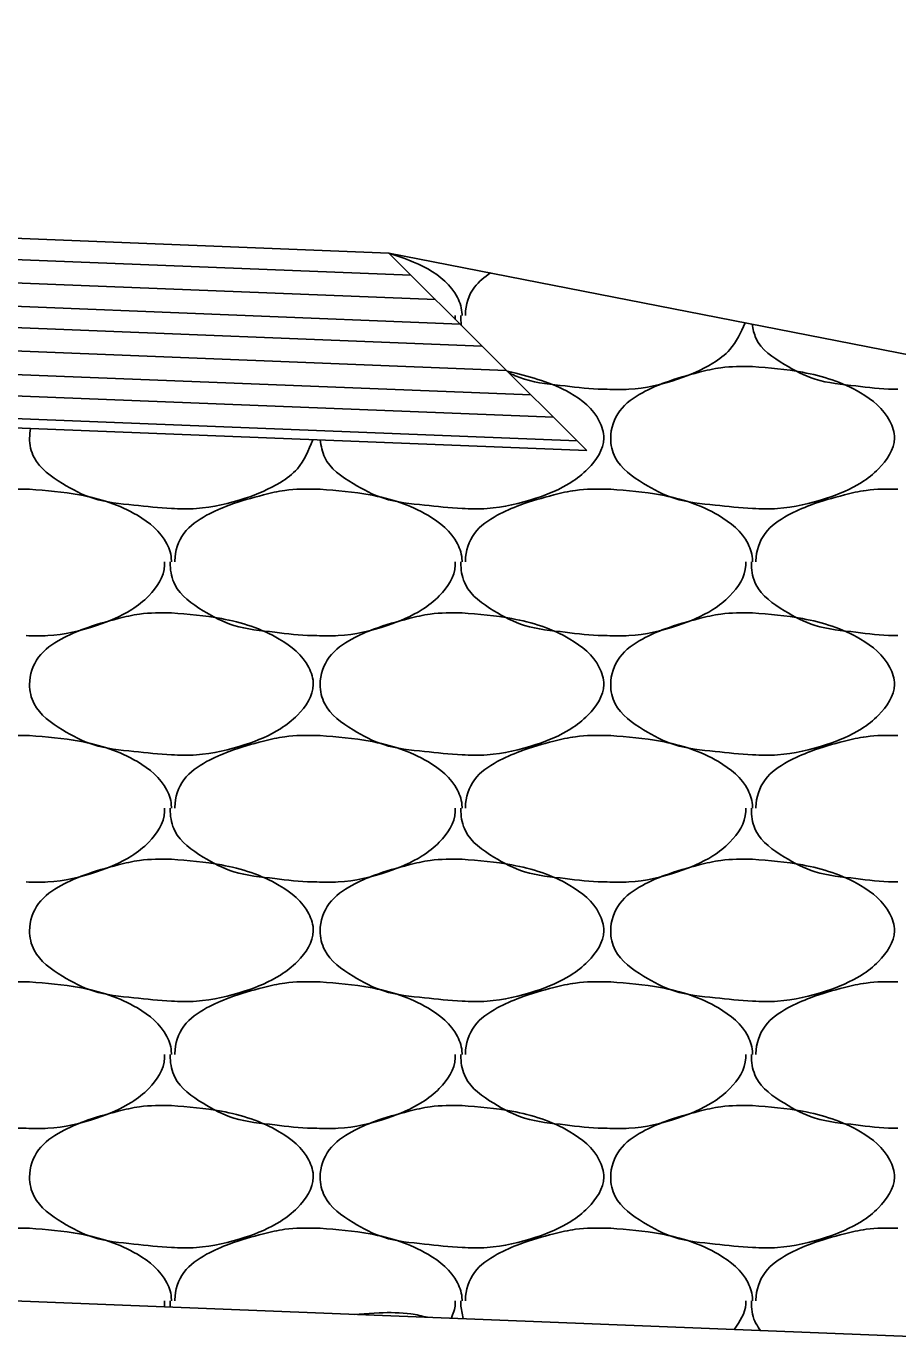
# Model space of a CAD drawing. Extents: x 1364961 to 1365294, y 367927 to 368034.
# Drawn here: x 1365064.558 to 1365066.094, y 367951.596 to 367953.895 of the extents above; entities that cross this region are included whole.
import ezdxf

# ---------------------------------------------------------------- set-up
doc = ezdxf.new("R2010")
doc.units = 0
doc.layers.add('Default', color=7, linetype='Continuous')

msp = doc.modelspace()

# ---------------------------------------------------------------- linework, layer by layer
at = {"layer": 'Default'}
for p, q in [((1365055.1971, 367953.8949), (1365065.1971, 367953.4949)), ((1365055.4471, 367953.8439), (1365065.2361, 367953.4559)), ((1365055.4473, 367953.8039), (1365065.2791, 367953.4129)), ((1365055.4471, 367953.7638), (1365065.3231, 367953.3699)), ((1365055.4471, 367953.7238), (1365065.3611, 367953.3309)), ((1365055.1931, 367953.6939), (1365065.4041, 367953.2879)), ((1365055.1921, 367953.6539), (1365065.4471, 367953.2449)), ((1365055.1921, 367953.6139), (1365065.487, 367953.2059)), ((1365055.1901, 367953.5739), (1365065.529, 367953.1639)), ((1365055.1971, 367953.5609), (1365065.546, 367953.1469)), ((1365065.1971, 367953.4949), (1365084.8694, 367949.6456)), ((1365065.1971, 367953.4949), (1365065.546, 367953.1469)), ((1365065.2161, 367953.4909), (1365065.1971, 367953.4949)), ((1365064.5581, 367953.0789), (1365064.5641, 367953.0789)), ((1365065.0701, 367953.0789), (1365065.0761, 367953.0789)), ((1365065.582, 367953.0789), (1365065.588, 367953.0789)), ((1365064.5581, 367952.6449), (1365064.5641, 367952.6449)), ((1365065.0701, 367952.6449), (1365065.0761, 367952.6449)), ((1365065.582, 367952.6449), (1365065.588, 367952.6449)), ((1365064.5581, 367952.2109), (1365064.5641, 367952.2109)), ((1365065.0701, 367952.2109), (1365065.0761, 367952.2109)), ((1365065.582, 367952.2109), (1365065.588, 367952.2109)), ((1365056.1971, 367951.9809), (1365077.207, 367951.1449)), ((1365064.5581, 367951.7769), (1365064.5641, 367951.7769)), ((1365065.0701, 367951.7769), (1365065.0761, 367951.7769)), ((1365065.582, 367951.7769), (1365065.588, 367951.7769)), ((1365065.1801, 367951.6279), (1365065.1361, 367951.6249))]:
    msp.add_line(p, q, dxfattribs=at)
for points in [[(1365065.1971, 367953.4949), (1365065.2661, 367953.4669), (1365065.3181, 367953.4169), (1365065.3261, 367953.3869), (1365065.3261, 367953.3849)], [(1365065.3321, 367953.3849), (1365065.3321, 367953.3869), (1365065.3481, 367953.4349), (1365065.3761, 367953.4599)], [(1365065.3141, 367953.3849), (1365065.3141, 367953.3789), (1365065.3141, 367953.3779)], [(1365065.3251, 367953.3669), (1365065.3241, 367953.3789), (1365065.3241, 367953.3849)], [(1365065.825, 367953.3719), (1365065.798, 367953.3249), (1365065.768, 367953.3009), (1365065.706, 367953.2729), (1365065.62, 367953.2549), (1365065.582, 367953.2549)], [(1365066.094, 367953.2549), (1365066.086, 367953.2549), (1365066.02, 367953.2609), (1365065.948, 367953.2729), (1365065.894, 367953.2989), (1365065.844, 367953.3449), (1365065.837, 367953.3699)], [(1365065.4061, 367953.2869), (1365065.4141, 367953.2849), (1365065.516, 367953.2489), (1365065.568, 367953.1989), (1365065.576, 367953.1689), (1365065.548, 367953.1149), (1365065.518, 367953.0909), (1365065.4561, 367953.0629), (1365065.3701, 367953.0449), (1365065.3261, 367953.0449), (1365065.2601, 367953.0509), (1365065.1881, 367953.0629), (1365065.1341, 367953.0889), (1365065.0841, 367953.1349), (1365065.0761, 367953.1659)], [(1365065.582, 367953.2549), (1365065.574, 367953.2549), (1365065.508, 367953.2609), (1365065.4361, 367953.2729), (1365065.4101, 367953.2829)], [(1365065.838, 367953.2949), (1365065.926, 367953.2849), (1365066.028, 367953.2489), (1365066.08, 367953.1989), (1365066.088, 367953.1689), (1365066.06, 367953.1149), (1365066.03, 367953.0909), (1365065.968, 367953.0629), (1365065.882, 367953.0449), (1365065.838, 367953.0449), (1365065.772, 367953.0509), (1365065.7, 367953.0629), (1365065.646, 367953.0889), (1365065.596, 367953.1349), (1365065.588, 367953.1689), (1365065.604, 367953.2169), (1365065.644, 367953.2489), (1365065.684, 367953.2669), (1365065.744, 367953.2849), (1365065.782, 367953.2929), (1365065.838, 367953.2949)], [(1365065.0631, 367953.1659), (1365065.0361, 367953.1149), (1365065.0061, 367953.0909), (1365064.9441, 367953.0629), (1365064.8581, 367953.0449), (1365064.8141, 367953.0449), (1365064.7481, 367953.0509), (1365064.6761, 367953.0629), (1365064.6221, 367953.0889), (1365064.5721, 367953.1349), (1365064.5641, 367953.1689), (1365064.5661, 367953.1859)], [(1365064.3081, 367952.9509), (1365064.3081, 367952.9529), (1365064.3241, 367953.0009), (1365064.3641, 367953.0329), (1365064.4041, 367953.0509), (1365064.4641, 367953.0689), (1365064.5021, 367953.0769), (1365064.5581, 367953.0789)], [(1365064.5641, 367953.0789), (1365064.6521, 367953.0689), (1365064.7541, 367953.0329), (1365064.8061, 367952.9829), (1365064.8141, 367952.9529), (1365064.8141, 367952.9509)], [(1365064.8201, 367952.9509), (1365064.8201, 367952.9529), (1365064.8361, 367953.0009), (1365064.8761, 367953.0329), (1365064.9161, 367953.0509), (1365064.9761, 367953.0689), (1365065.0141, 367953.0769), (1365065.0701, 367953.0789)], [(1365065.0761, 367953.0789), (1365065.1641, 367953.0689), (1365065.2661, 367953.0329), (1365065.3181, 367952.9829), (1365065.3261, 367952.9529), (1365065.3261, 367952.9509)], [(1365065.3321, 367952.9509), (1365065.3321, 367952.9529), (1365065.3481, 367953.0009), (1365065.3881, 367953.0329), (1365065.4281, 367953.0509), (1365065.488, 367953.0689), (1365065.526, 367953.0769), (1365065.582, 367953.0789)], [(1365065.588, 367953.0789), (1365065.676, 367953.0689), (1365065.778, 367953.0329), (1365065.83, 367952.9829), (1365065.838, 367952.9529), (1365065.838, 367952.9509)], [(1365065.844, 367952.9509), (1365065.844, 367952.9529), (1365065.86, 367953.0009), (1365065.9, 367953.0329), (1365065.94, 367953.0509), (1365066, 367953.0689), (1365066.038, 367953.0769), (1365066.094, 367953.0789)], [(1365064.8021, 367952.9509), (1365064.8021, 367952.9449), (1365064.7741, 367952.8909), (1365064.7441, 367952.8669), (1365064.6821, 367952.8389), (1365064.5961, 367952.8209), (1365064.5581, 367952.8209)], [(1365065.0701, 367952.8209), (1365065.0621, 367952.8209), (1365064.9961, 367952.8269), (1365064.9241, 367952.8389), (1365064.8701, 367952.8649), (1365064.8201, 367952.9109), (1365064.8121, 367952.9449), (1365064.8121, 367952.9509)], [(1365065.3141, 367952.9509), (1365065.3141, 367952.9449), (1365065.2861, 367952.8909), (1365065.2561, 367952.8669), (1365065.1941, 367952.8389), (1365065.1081, 367952.8209), (1365065.0701, 367952.8209)], [(1365065.582, 367952.8209), (1365065.574, 367952.8209), (1365065.508, 367952.8269), (1365065.4361, 367952.8389), (1365065.3821, 367952.8649), (1365065.3321, 367952.9109), (1365065.3241, 367952.9449), (1365065.3241, 367952.9509)], [(1365065.826, 367952.9509), (1365065.826, 367952.9449), (1365065.798, 367952.8909), (1365065.768, 367952.8669), (1365065.706, 367952.8389), (1365065.62, 367952.8209), (1365065.582, 367952.8209)], [(1365066.094, 367952.8209), (1365066.086, 367952.8209), (1365066.02, 367952.8269), (1365065.948, 367952.8389), (1365065.894, 367952.8649), (1365065.844, 367952.9109), (1365065.836, 367952.9449), (1365065.836, 367952.9509)], [(1365064.8141, 367952.8609), (1365064.9021, 367952.8509), (1365065.0041, 367952.8149), (1365065.0561, 367952.7649), (1365065.0641, 367952.7349), (1365065.0361, 367952.6809), (1365065.0061, 367952.6569), (1365064.9441, 367952.6289), (1365064.8581, 367952.6109), (1365064.8141, 367952.6109), (1365064.7481, 367952.6169), (1365064.6761, 367952.6289), (1365064.6221, 367952.6549), (1365064.5721, 367952.7009), (1365064.5641, 367952.7349), (1365064.5801, 367952.7829), (1365064.6201, 367952.8149), (1365064.6601, 367952.8329), (1365064.7201, 367952.8509), (1365064.7581, 367952.8589), (1365064.8141, 367952.8609)], [(1365065.3261, 367952.8609), (1365065.4141, 367952.8509), (1365065.516, 367952.8149), (1365065.568, 367952.7649), (1365065.576, 367952.7349), (1365065.548, 367952.6809), (1365065.518, 367952.6569), (1365065.4561, 367952.6289), (1365065.3701, 367952.6109), (1365065.3261, 367952.6109), (1365065.2601, 367952.6169), (1365065.1881, 367952.6289), (1365065.1341, 367952.6549), (1365065.0841, 367952.7009), (1365065.0761, 367952.7349), (1365065.0921, 367952.7829), (1365065.1321, 367952.8149), (1365065.1721, 367952.8329), (1365065.2321, 367952.8509), (1365065.2701, 367952.8589), (1365065.3261, 367952.8609)], [(1365065.838, 367952.8609), (1365065.926, 367952.8509), (1365066.028, 367952.8149), (1365066.08, 367952.7649), (1365066.088, 367952.7349), (1365066.06, 367952.6809), (1365066.03, 367952.6569), (1365065.968, 367952.6289), (1365065.882, 367952.6109), (1365065.838, 367952.6109), (1365065.772, 367952.6169), (1365065.7, 367952.6289), (1365065.646, 367952.6549), (1365065.596, 367952.7009), (1365065.588, 367952.7349), (1365065.604, 367952.7829), (1365065.644, 367952.8149), (1365065.684, 367952.8329), (1365065.744, 367952.8509), (1365065.782, 367952.8589), (1365065.838, 367952.8609)], [(1365064.3081, 367952.5169), (1365064.3081, 367952.5189), (1365064.3241, 367952.5669), (1365064.3641, 367952.5989), (1365064.4041, 367952.6169), (1365064.4641, 367952.6349), (1365064.5021, 367952.6429), (1365064.5581, 367952.6449)], [(1365064.5641, 367952.6449), (1365064.6521, 367952.6349), (1365064.7541, 367952.5989), (1365064.8061, 367952.5489), (1365064.8141, 367952.5189), (1365064.8141, 367952.5169)], [(1365064.8201, 367952.5169), (1365064.8201, 367952.5189), (1365064.8361, 367952.5669), (1365064.8761, 367952.5989), (1365064.9161, 367952.6169), (1365064.9761, 367952.6349), (1365065.0141, 367952.6429), (1365065.0701, 367952.6449)], [(1365065.0761, 367952.6449), (1365065.1641, 367952.6349), (1365065.2661, 367952.5989), (1365065.3181, 367952.5489), (1365065.3261, 367952.5189), (1365065.3261, 367952.5169)], [(1365065.3321, 367952.5169), (1365065.3321, 367952.5189), (1365065.3481, 367952.5669), (1365065.3881, 367952.5989), (1365065.4281, 367952.6169), (1365065.488, 367952.6349), (1365065.526, 367952.6429), (1365065.582, 367952.6449)], [(1365065.588, 367952.6449), (1365065.676, 367952.6349), (1365065.778, 367952.5989), (1365065.83, 367952.5489), (1365065.838, 367952.5189), (1365065.838, 367952.5169)], [(1365065.844, 367952.5169), (1365065.844, 367952.5189), (1365065.86, 367952.5669), (1365065.9, 367952.5989), (1365065.94, 367952.6169), (1365066, 367952.6349), (1365066.038, 367952.6429), (1365066.094, 367952.6449)], [(1365064.8021, 367952.5169), (1365064.8021, 367952.5109), (1365064.7741, 367952.4569), (1365064.7441, 367952.4329), (1365064.6821, 367952.4049), (1365064.5961, 367952.3869), (1365064.5581, 367952.3869)], [(1365065.0701, 367952.3869), (1365065.0621, 367952.3869), (1365064.9961, 367952.3929), (1365064.9241, 367952.4049), (1365064.8701, 367952.4309), (1365064.8201, 367952.4769), (1365064.8121, 367952.5109), (1365064.8121, 367952.5169)], [(1365065.3141, 367952.5169), (1365065.3141, 367952.5109), (1365065.2861, 367952.4569), (1365065.2561, 367952.4329), (1365065.1941, 367952.4049), (1365065.1081, 367952.3869), (1365065.0701, 367952.3869)], [(1365065.582, 367952.3869), (1365065.574, 367952.3869), (1365065.508, 367952.3929), (1365065.4361, 367952.4049), (1365065.3821, 367952.4309), (1365065.3321, 367952.4769), (1365065.3241, 367952.5109), (1365065.3241, 367952.5169)], [(1365065.826, 367952.5169), (1365065.826, 367952.5109), (1365065.798, 367952.4569), (1365065.768, 367952.4329), (1365065.706, 367952.4049), (1365065.62, 367952.3869), (1365065.582, 367952.3869)], [(1365066.094, 367952.3869), (1365066.086, 367952.3869), (1365066.02, 367952.3929), (1365065.948, 367952.4049), (1365065.894, 367952.4309), (1365065.844, 367952.4769), (1365065.836, 367952.5109), (1365065.836, 367952.5169)], [(1365064.8141, 367952.4269), (1365064.9021, 367952.4169), (1365065.0041, 367952.3809), (1365065.0561, 367952.3309), (1365065.0641, 367952.3009), (1365065.0361, 367952.2469), (1365065.0061, 367952.2229), (1365064.9441, 367952.1949), (1365064.8581, 367952.1769), (1365064.8141, 367952.1769), (1365064.7481, 367952.1829), (1365064.6761, 367952.1949), (1365064.6221, 367952.2209), (1365064.5721, 367952.2669), (1365064.5641, 367952.3009), (1365064.5801, 367952.3489), (1365064.6201, 367952.3809), (1365064.6601, 367952.3989), (1365064.7201, 367952.4169), (1365064.7581, 367952.4249), (1365064.8141, 367952.4269)], [(1365065.3261, 367952.4269), (1365065.4141, 367952.4169), (1365065.516, 367952.3809), (1365065.568, 367952.3309), (1365065.576, 367952.3009), (1365065.548, 367952.2469), (1365065.518, 367952.2229), (1365065.4561, 367952.1949), (1365065.3701, 367952.1769), (1365065.3261, 367952.1769), (1365065.2601, 367952.1829), (1365065.1881, 367952.1949), (1365065.1341, 367952.2209), (1365065.0841, 367952.2669), (1365065.0761, 367952.3009), (1365065.0921, 367952.3489), (1365065.1321, 367952.3809), (1365065.1721, 367952.3989), (1365065.2321, 367952.4169), (1365065.2701, 367952.4249), (1365065.3261, 367952.4269)], [(1365065.838, 367952.4269), (1365065.926, 367952.4169), (1365066.028, 367952.3809), (1365066.08, 367952.3309), (1365066.088, 367952.3009), (1365066.06, 367952.2469), (1365066.03, 367952.2229), (1365065.968, 367952.1949), (1365065.882, 367952.1769), (1365065.838, 367952.1769), (1365065.772, 367952.1829), (1365065.7, 367952.1949), (1365065.646, 367952.2209), (1365065.596, 367952.2669), (1365065.588, 367952.3009), (1365065.604, 367952.3489), (1365065.644, 367952.3809), (1365065.684, 367952.3989), (1365065.744, 367952.4169), (1365065.782, 367952.4249), (1365065.838, 367952.4269)], [(1365064.3081, 367952.0829), (1365064.3081, 367952.0849), (1365064.3241, 367952.1329), (1365064.3641, 367952.1649), (1365064.4041, 367952.1829), (1365064.4641, 367952.2009), (1365064.5021, 367952.2089), (1365064.5581, 367952.2109)], [(1365064.5641, 367952.2109), (1365064.6521, 367952.2009), (1365064.7541, 367952.1649), (1365064.8061, 367952.1149), (1365064.8141, 367952.0849), (1365064.8141, 367952.0829)], [(1365064.8201, 367952.0829), (1365064.8201, 367952.0849), (1365064.8361, 367952.1329), (1365064.8761, 367952.1649), (1365064.9161, 367952.1829), (1365064.9761, 367952.2009), (1365065.0141, 367952.2089), (1365065.0701, 367952.2109)], [(1365065.0761, 367952.2109), (1365065.1641, 367952.2009), (1365065.2661, 367952.1649), (1365065.3181, 367952.1149), (1365065.3261, 367952.0849), (1365065.3261, 367952.0829)], [(1365065.3321, 367952.0829), (1365065.3321, 367952.0849), (1365065.3481, 367952.1329), (1365065.3881, 367952.1649), (1365065.4281, 367952.1829), (1365065.488, 367952.2009), (1365065.526, 367952.2089), (1365065.582, 367952.2109)], [(1365065.588, 367952.2109), (1365065.676, 367952.2009), (1365065.778, 367952.1649), (1365065.83, 367952.1149), (1365065.838, 367952.0849), (1365065.838, 367952.0829)], [(1365065.844, 367952.0829), (1365065.844, 367952.0849), (1365065.86, 367952.1329), (1365065.9, 367952.1649), (1365065.94, 367952.1829), (1365066, 367952.2009), (1365066.038, 367952.2089), (1365066.094, 367952.2109)], [(1365064.5581, 367951.9529), (1365064.5501, 367951.9529), (1365064.4841, 367951.9589), (1365064.4121, 367951.9709), (1365064.3581, 367951.9969), (1365064.3081, 367952.0429), (1365064.3001, 367952.0769), (1365064.3001, 367952.0829)], [(1365064.8021, 367952.0829), (1365064.8021, 367952.0769), (1365064.7741, 367952.0229), (1365064.7441, 367951.9989), (1365064.6821, 367951.9709), (1365064.5961, 367951.9529), (1365064.5581, 367951.9529)], [(1365065.0701, 367951.9529), (1365065.0621, 367951.9529), (1365064.9961, 367951.9589), (1365064.9241, 367951.9709), (1365064.8701, 367951.9969), (1365064.8201, 367952.0429), (1365064.8121, 367952.0769), (1365064.8121, 367952.0829)], [(1365065.3141, 367952.0829), (1365065.3141, 367952.0769), (1365065.2861, 367952.0229), (1365065.2561, 367951.9989), (1365065.1941, 367951.9709), (1365065.1081, 367951.9529), (1365065.0701, 367951.9529)], [(1365065.582, 367951.9529), (1365065.574, 367951.9529), (1365065.508, 367951.9589), (1365065.4361, 367951.9709), (1365065.3821, 367951.9969), (1365065.3321, 367952.0429), (1365065.3241, 367952.0769), (1365065.3241, 367952.0829)], [(1365065.826, 367952.0829), (1365065.826, 367952.0769), (1365065.798, 367952.0229), (1365065.768, 367951.9989), (1365065.706, 367951.9709), (1365065.62, 367951.9529), (1365065.582, 367951.9529)], [(1365066.094, 367951.9529), (1365066.086, 367951.9529), (1365066.02, 367951.9589), (1365065.948, 367951.9709), (1365065.894, 367951.9969), (1365065.844, 367952.0429), (1365065.836, 367952.0769), (1365065.836, 367952.0829)], [(1365064.8141, 367951.9929), (1365064.9021, 367951.9829), (1365065.0041, 367951.9469), (1365065.0561, 367951.8969), (1365065.0641, 367951.8669), (1365065.0361, 367951.8129), (1365065.0061, 367951.7889), (1365064.9441, 367951.7609), (1365064.8581, 367951.7429), (1365064.8141, 367951.7429), (1365064.7481, 367951.7489), (1365064.6761, 367951.7609), (1365064.6221, 367951.7869), (1365064.5721, 367951.8329), (1365064.5641, 367951.8669), (1365064.5801, 367951.9149), (1365064.6201, 367951.9469), (1365064.6601, 367951.9649), (1365064.7201, 367951.9829), (1365064.7581, 367951.9909), (1365064.8141, 367951.9929)], [(1365065.3261, 367951.9929), (1365065.4141, 367951.9829), (1365065.516, 367951.9469), (1365065.568, 367951.8969), (1365065.576, 367951.8669), (1365065.548, 367951.8129), (1365065.518, 367951.7889), (1365065.4561, 367951.7609), (1365065.3701, 367951.7429), (1365065.3261, 367951.7429), (1365065.2601, 367951.7489), (1365065.1881, 367951.7609), (1365065.1341, 367951.7869), (1365065.0841, 367951.8329), (1365065.0761, 367951.8669), (1365065.0921, 367951.9149), (1365065.1321, 367951.9469), (1365065.1721, 367951.9649), (1365065.2321, 367951.9829), (1365065.2701, 367951.9909), (1365065.3261, 367951.9929)], [(1365065.838, 367951.9929), (1365065.926, 367951.9829), (1365066.028, 367951.9469), (1365066.08, 367951.8969), (1365066.088, 367951.8669), (1365066.06, 367951.8129), (1365066.03, 367951.7889), (1365065.968, 367951.7609), (1365065.882, 367951.7429), (1365065.838, 367951.7429), (1365065.772, 367951.7489), (1365065.7, 367951.7609), (1365065.646, 367951.7869), (1365065.596, 367951.8329), (1365065.588, 367951.8669), (1365065.604, 367951.9149), (1365065.644, 367951.9469), (1365065.684, 367951.9649), (1365065.744, 367951.9829), (1365065.782, 367951.9909), (1365065.838, 367951.9929)], [(1365064.3081, 367951.6579), (1365064.3241, 367951.6989), (1365064.3641, 367951.7309), (1365064.4041, 367951.7489), (1365064.4641, 367951.7669), (1365064.5021, 367951.7749), (1365064.5581, 367951.7769)], [(1365064.5641, 367951.7769), (1365064.6521, 367951.7669), (1365064.7541, 367951.7309), (1365064.8061, 367951.6809), (1365064.8141, 367951.6509), (1365064.8141, 367951.6489)], [(1365064.8201, 367951.6489), (1365064.8201, 367951.6509), (1365064.8361, 367951.6989), (1365064.8761, 367951.7309), (1365064.9161, 367951.7489), (1365064.9761, 367951.7669), (1365065.0141, 367951.7749), (1365065.0701, 367951.7769)], [(1365065.0761, 367951.7769), (1365065.1641, 367951.7669), (1365065.2661, 367951.7309), (1365065.3181, 367951.6809), (1365065.3261, 367951.6509), (1365065.3261, 367951.6489)], [(1365065.3321, 367951.6489), (1365065.3321, 367951.6509), (1365065.3481, 367951.6989), (1365065.3881, 367951.7309), (1365065.4281, 367951.7489), (1365065.488, 367951.7669), (1365065.526, 367951.7749), (1365065.582, 367951.7769)], [(1365065.588, 367951.7769), (1365065.676, 367951.7669), (1365065.778, 367951.7309), (1365065.83, 367951.6809), (1365065.838, 367951.6509), (1365065.838, 367951.6489)], [(1365065.844, 367951.6489), (1365065.844, 367951.6509), (1365065.86, 367951.6989), (1365065.9, 367951.7309), (1365065.94, 367951.7489), (1365066, 367951.7669), (1365066.038, 367951.7749), (1365066.094, 367951.7769)], [(1365064.8021, 367951.6489), (1365064.8021, 367951.6429), (1365064.8021, 367951.6389)], [(1365064.8121, 367951.6379), (1365064.8121, 367951.6429), (1365064.8121, 367951.6489)], [(1365065.3141, 367951.6489), (1365065.3141, 367951.6429), (1365065.3071, 367951.6179)], [(1365065.3281, 367951.6179), (1365065.3241, 367951.6429), (1365065.3241, 367951.6489)], [(1365065.826, 367951.6489), (1365065.826, 367951.6429), (1365065.806, 367951.5989)], [(1365065.852, 367951.5969), (1365065.844, 367951.6089), (1365065.836, 367951.6429), (1365065.836, 367951.6489)], [(1365065.2651, 367951.6199), (1365065.2361, 367951.6259), (1365065.1801, 367951.6279)]]:
    msp.add_spline(points, degree=3, dxfattribs=at)

doc.saveas('drawing.dxf')
